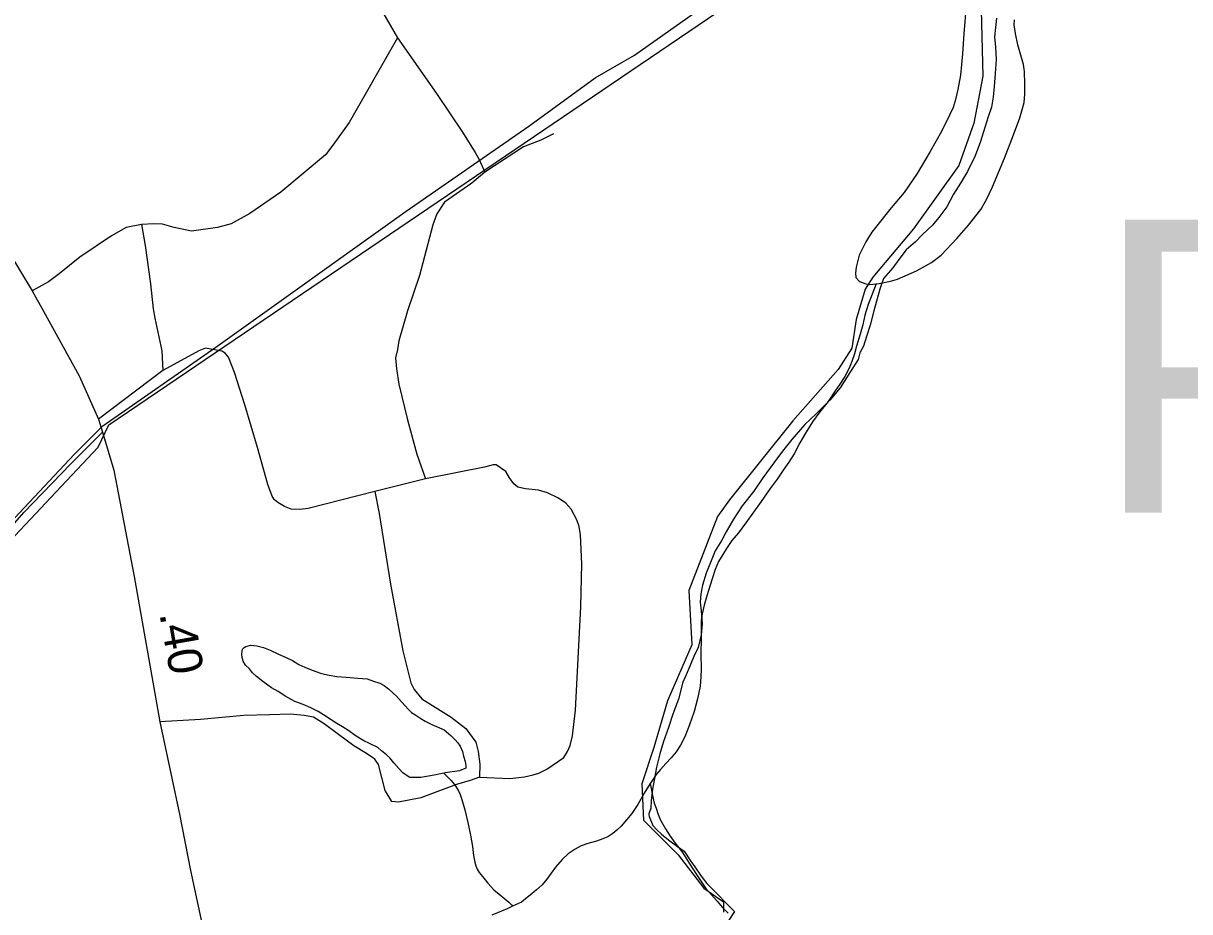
# Model space of a CAD drawing. Extents: x 2220236 to 2384410, y 720751 to 894131.
# Drawn here: x 2332675 to 2336921, y 836734 to 839966 of the extents above; entities that cross this region are included whole.
import ezdxf

# ---------------------------------------------------------------- set-up
doc = ezdxf.new("R2010")
doc.units = 0
for name, color, linetype in [('Exist Boundary Political City Limit New', 7, 'Continuous'), ('Exist Boundary Political City Limit New InsideOut', 7, 'Continuous'), ('Exist Hydrographic Misc Water Feature', 7, 'Continuous'), ('Exist Hydrographic Pond Under 1500 Sq Ft', 7, 'Continuous'), ('Exist Road Non-System Type 51', 7, 'Continuous'), ('Exist Road Secondary Mileage Hundredths English Label', 7, 'Continuous'), ('Exist Road Secondary Structure Pipe Number Label', 7, 'Continuous'), ('Exist Road Secondary Type 51 Attributed', 7, 'Continuous'), ('Map Preparation Boundary City Limit Buffer Line', 7, 'Continuous')]:
    doc.layers.add(name, color=color, linetype=linetype)

msp = doc.modelspace()

# ---------------------------------------------------------------- linework, layer by layer
at = {"layer": 'Exist Boundary Political City Limit New'}
for points in [[(2332626, 838081.4), (2332775.2, 838240.2), (2332947.8, 838423.9), (2332985.8, 838505.2), (2335308.5, 840079.6)], [(2336217.5, 839984.9), (2336209.8, 839916.3), (2336213.2, 839878.7), (2336215.8, 839834.2), (2336212, 839783.4), (2336209.2, 839735.7), (2336205.8, 839697.2), (2336198.8, 839661.1), (2336187.2, 839625), (2336175.2, 839586.1), (2336159.5, 839535.9), (2336139.8, 839483.8), (2336112, 839427.1), (2336086.8, 839383.7), (2336061, 839344.2), (2336036.8, 839298.1), (2336007.5, 839259.8), (2335984.5, 839231.6), (2335947, 839195.8), (2335922.5, 839171.2), (2335889, 839141.8), (2335862, 839106.8), (2335839.5, 839076.2), (2335806.2, 839037.1), (2335792.8, 838998.2), (2335770.8, 838919.1), (2335758, 838867), (2335744.5, 838826.9), (2335733, 838791.1), (2335720.5, 838766.6), (2335713.8, 838742.9), (2335686, 838699.1), (2335648, 838639.2), (2335611, 838594.6), (2335561.5, 838544.6), (2335519.2, 838506.2), (2335472.5, 838451.5), (2335438, 838409.6), (2335407, 838366.6), (2335367.2, 838312.7), (2335333.5, 838263.2), (2335292, 838210.5), (2335259.8, 838162.2), (2335233.8, 838116), (2335217, 838085.9), (2335193.2, 838046.4), (2335176.8, 838004.3), (2335161, 837965.3), (2335147.2, 837921.2), (2335141, 837890.2), (2335138.8, 837859.5), (2335141.8, 837827.8), (2335146.2, 837781.1), (2335142.2, 837740.9), (2335131.8, 837695.2), (2335115.8, 837662.2), (2335100.8, 837626.9), (2335087.8, 837596), (2335076.2, 837569.1), (2335059.5, 837506.9), (2335039.8, 837451.9), (2335023, 837404.1), (2335005.2, 837352.8), (2334992.2, 837308.6), (2334980, 837259.2), (2334972, 837218), (2334965.2, 837179.9), (2334960.2, 837136.6), (2334959, 837110.9), (2334952.2, 837089.6), (2334952.2, 837087.3), (2334952.8, 837079.7), (2334965.8, 837047.3), (2334981.2, 837031.4), (2334996.2, 837016.7), (2335006.2, 837008.4), (2335011, 837004.4), (2335028.2, 836991.6), (2335056.8, 836970.6), (2335080.5, 836953.5), (2335103, 836918.8), (2335119.8, 836897.2), (2335142, 836862.6), (2335162.5, 836836.2), (2335170, 836828.8), (2335264, 836734.4), (2335242.8, 836702.6)]]:
    msp.add_lwpolyline(points, dxfattribs=at)
at = {"layer": 'Exist Boundary Political City Limit New InsideOut'}
for points in [[(2332497, 838012), (2332859.5, 838396.8), (2332963.9, 838501.3), (2333375.9, 838787.1), (2334068, 839281.8), (2334514.6, 839591.9), (2334756.3, 839767.8), (2334899.1, 839850.2), (2335701.1, 840416.4)], [(2336157.1, 840207.5), (2336168.1, 839773.3), (2336135.1, 839602.9), (2336080.2, 839448.9), (2335915.4, 839218.1), (2335767.1, 839042.2), (2335739.6, 838998.2), (2335706.6, 838888.2), (2335690.2, 838783.8), (2335640.7, 838706.8), (2335475.9, 838519.9), (2335245.2, 838232.4), (2335201.3, 838171.9), (2335096.9, 837902.6), (2335107.9, 837704.7), (2335020, 837501.3), (2334970.6, 837330.9), (2334926.6, 837198.9), (2334932.1, 837067), (2335058.4, 836940.6), (2335151.8, 836819.6), (2335223.2, 836770.2), (2335223.2, 836731.7)]]:
    msp.add_lwpolyline(points, dxfattribs=at)
at = {"layer": 'Exist Hydrographic Misc Water Feature'}
for points in [[(2335779.3, 839018.3), (2335749.9, 838942.3), (2335738.4, 838904.1), (2335730.9, 838869.3), (2335721.1, 838835.4), (2335707.9, 838791.2), (2335700.1, 838763), (2335690.4, 838735.7), (2335680.6, 838711.4), (2335665.1, 838681.2), (2335647.2, 838652.6), (2335629.8, 838628.9), (2335604.2, 838590.1), (2335574.5, 838552.1), (2335547.1, 838515.5), (2335521.6, 838475.1), (2335502, 838439.2), (2335480.4, 838398.9), (2335460.9, 838368.6), (2335441.1, 838340.5), (2335419.4, 838307.8), (2335393.9, 838273.9), (2335360.4, 838225.6), (2335333.1, 838186.8), (2335305.5, 838148.9), (2335277.8, 838112.3), (2335254.3, 838084.4), (2335234.4, 838055.7), (2335220.9, 838033.8), (2335205.2, 838007.6), (2335193.6, 837979.2), (2335181.8, 837945.2), (2335168.5, 837902.7), (2335160.5, 837874.4), (2335153, 837848.9), (2335145.4, 837817.4), (2335141.8, 837792.6), (2335142.5, 837728.6), (2335141.2, 837671.1), (2335141.8, 837617), (2335141.4, 837586.5), (2335138.4, 837554.5), (2335129.2, 837508.2), (2335116.9, 837461.7), (2335100.2, 837414.1), (2335082.6, 837370.1), (2335067.1, 837339.9), (2335051.4, 837315.3), (2335033.6, 837293.2), (2335014.1, 837272.7), (2334994.3, 837250.6), (2334978.3, 837232.9), (2334962.9, 837208.3), (2334957.3, 837199.8)], [(2334205.8, 837238), (2334232.1, 837211.2), (2334242.8, 837197.9), (2334248.8, 837189.9), (2334258.9, 837173.9), (2334265.1, 837160), (2334271.4, 837142.2), (2334281.8, 837104.3), (2334292.5, 837058.8), (2334303, 837012.2), (2334309.6, 836970.8), (2334313.8, 836938.8), (2334318.1, 836914.4), (2334322.3, 836900.8), (2334326.4, 836888.5), (2334334.8, 836876.7), (2334346.9, 836861.4), (2334365.2, 836837.6), (2334387.5, 836813.8), (2334407.6, 836797.6), (2334427.6, 836780.4), (2334441.9, 836768.5), (2334452.2, 836758.4), (2334456, 836753.6)], [(2334957.3, 837199.8), (2334935.1, 837164.5), (2334911.8, 837124.1), (2334890.2, 837091.4), (2334870.5, 837067.6), (2334850.7, 837045.5), (2334834.9, 837030.7), (2334821, 837018.7), (2334803.1, 837006.4), (2334785, 836998.5), (2334761.4, 836990), (2334729.3, 836981.4), (2334705.6, 836973.9), (2334683.5, 836961.5), (2334657.9, 836944.7), (2334636.1, 836924.1), (2334612.3, 836896.2), (2334596.8, 836874.3), (2334580.9, 836852.3), (2334563.1, 836831.9), (2334543.5, 836813.7), (2334525.7, 836799.1), (2334509.2, 836785.3), (2334487.9, 836768.7), (2334456, 836753.6)], [(2334957.3, 837199.8), (2334965.3, 837156.8), (2334971.7, 837128.2), (2334978, 837110.4), (2334986.2, 837087.1), (2334994.3, 837066.8), (2335012.6, 837034.7), (2335029.1, 837009.1), (2335047.6, 836983.6), (2335073.9, 836949.6), (2335098.8, 836910.2), (2335125.1, 836868.6), (2335159.3, 836818.5), (2335179.6, 836795.4), (2335200, 836771.6), (2335218.2, 836750.3), (2335240.5, 836728.3)], [(2334456, 836753.6), (2334436.3, 836744.6), (2334380.5, 836721.7)]]:
    msp.add_lwpolyline(points, dxfattribs=at)
at = {"layer": 'Exist Hydrographic Pond Under 1500 Sq Ft'}
for points in [[(2336107.1, 840031.2), (2336098.6, 839927.5), (2336093.3, 839855), (2336086.3, 839777.6), (2336077, 839725.4), (2336067.5, 839683.3), (2336059.7, 839659), (2336046.7, 839631.6), (2336016.6, 839571.9), (2335975.6, 839499.7), (2335928.7, 839419), (2335881.2, 839350.7), (2335834, 839294.6), (2335776.8, 839223.4), (2335763.1, 839205.4), (2335741.5, 839171.1), (2335717.9, 839122.5), (2335706.6, 839078.4), (2335703.6, 839056.9), (2335705.2, 839040.6), (2335719.2, 839026.4), (2335741.3, 839017.4), (2335755.5, 839015.7), (2335779.3, 839018.3)], [(2335779.3, 839018.3), (2335790.7, 839019.5), (2335832.1, 839027.1), (2335857.1, 839034.7), (2335926.7, 839065.4), (2335980.3, 839096.1), (2336016, 839122.2), (2336073.6, 839183), (2336114.9, 839231.3), (2336160.2, 839288.3), (2336181.6, 839325.3), (2336203.1, 839370.5), (2336246, 839475.6), (2336279, 839559.7), (2336302.1, 839622.3), (2336312.5, 839655.6), (2336317.5, 839677.8), (2336320.3, 839707.4), (2336320.7, 839744.5), (2336319.5, 839790.4), (2336315.8, 839815.6), (2336294.8, 839887.9), (2336286.6, 839928.6), (2336282, 839959.6), (2336282.9, 839978.3)], [(2334205.8, 837238), (2334170.3, 837231), (2334122.4, 837222.5), (2334096.5, 837222.1), (2334082.4, 837221.5), (2334068.2, 837230.1), (2334056.4, 837239.5), (2334041.9, 837255.3), (2334023.7, 837274.9), (2334009.5, 837293.3), (2333997.5, 837305), (2333979.3, 837319), (2333965, 837330.9), (2333934.8, 837346.1), (2333914.7, 837355.8), (2333886.5, 837372), (2333856.4, 837393.8), (2333836.2, 837406.7), (2333816, 837419), (2333796.1, 837432.3), (2333767.8, 837449.9), (2333747.6, 837462.2), (2333721.4, 837475.9), (2333693.4, 837487.2), (2333663, 837499.1), (2333630.8, 837516.5), (2333602.8, 837534.4), (2333578.6, 837548.2), (2333546.2, 837571.4), (2333524.1, 837589.2), (2333509.7, 837603.4), (2333497.7, 837617), (2333483.3, 837631.2), (2333475.2, 837644.7), (2333471.1, 837658.6), (2333470.9, 837670.8), (2333471.1, 837682.3), (2333472.8, 837688.9), (2333478.8, 837695), (2333484.9, 837698.6), (2333502.7, 837703.2), (2333524.8, 837700.9), (2333548.7, 837695.3), (2333573, 837685.8), (2333603.2, 837670.6), (2333631.2, 837658.6), (2333655.3, 837647.1), (2333677.6, 837633.3), (2333699.6, 837623.7), (2333719.7, 837615.3), (2333740, 837607.9), (2333760, 837599.9), (2333788.1, 837594.5), (2333815.9, 837589), (2333850.1, 837587.2), (2333892.3, 837584), (2333926.2, 837580.4), (2333950.2, 837572.2), (2333972.5, 837564.9), (2333988.6, 837556.7), (2334004.5, 837544.9), (2334020.9, 837529.1), (2334032.8, 837517.5), (2334051.1, 837497.6), (2334065.5, 837481.7), (2334076.1, 837470.7), (2334087.8, 837458), (2334103.6, 837448.2), (2334121.8, 837436.5), (2334138, 837426.6), (2334162.1, 837415.1), (2334206.5, 837395.6), (2334230.7, 837375.3), (2334246.7, 837359.5), (2334257.1, 837347.8), (2334265.1, 837336.6), (2334273.5, 837316.3), (2334277.4, 837300), (2334283.8, 837280.6), (2334286, 837265.9), (2334285.1, 837256), (2334262.2, 837246.2), (2334210.3, 837239.2), (2334205.8, 837238)]]:
    msp.add_lwpolyline(points, dxfattribs=at)
at = {"layer": 'Exist Road Non-System Type 51'}
for p, q in [((2333935, 840089.3), (2334037.1, 839912.6)), ((2333183, 838702.3), (2332948.1, 838525.9)), ((2334138.3, 838308.2), (2333954.9, 838262.1))]:
    msp.add_line(p, q, dxfattribs=at)
for points in [[(2334037.1, 839912.6), (2333860.8, 839604.5), (2333801.8, 839521.8), (2333774.4, 839487.5), (2333612.1, 839351.6), (2333499, 839274.3), (2333431.5, 839235.6), (2333381.6, 839222.9), (2333287.7, 839209.9), (2333223.7, 839223.1), (2333181.4, 839234.5), (2333149.6, 839236), (2333105.6, 839233.6)], [(2334037.1, 839912.6), (2334179.4, 839710.3), (2334273.2, 839569.5), (2334320.1, 839496), (2334334.3, 839470.4), (2334354.8, 839424.6)], [(2334605, 839563.5), (2334559.3, 839541), (2334495.7, 839516.2), (2334354.8, 839424.6)], [(2334354.8, 839424.6), (2334307.4, 839384), (2334208.2, 839314.7), (2334180.7, 839272.4), (2334165.2, 839232.3), (2334117.5, 839047.7), (2334072.9, 838919.2), (2334042.3, 838810.9), (2334036.7, 838778.9), (2334029.1, 838748.8), (2334033.5, 838708.9), (2334042.2, 838653.1), (2334073.7, 838523.5), (2334107.3, 838397.8), (2334138.3, 838308.2)], [(2333105.6, 839233.6), (2333049.7, 839222.9), (2332996.1, 839192.3), (2332881, 839115), (2332805.9, 839054.1), (2332766.2, 839025.7), (2332707.2, 838991.9)], [(2333105.6, 839233.6), (2333118.6, 839157.7), (2333138.1, 839018.1), (2333148.1, 838927.5), (2333153.3, 838892.6), (2333179.5, 838773.9), (2333183, 838702.3)], [(2333954.9, 838262.1), (2333711.7, 838201.1), (2333681.9, 838196.9), (2333649.8, 838198.4), (2333625.8, 838208.2), (2333601.6, 838221.9), (2333589.4, 838231.8), (2333581.3, 838245.6), (2333564.7, 838287.4), (2333527.2, 838422.9), (2333481.2, 838578.3), (2333444, 838695.8), (2333421.3, 838751.5), (2333409.1, 838765.4), (2333397, 838773.1), (2333377, 838776.9), (2333338.3, 838784.3), (2333313.9, 838773.9), (2333183, 838702.3)], [(2334335.4, 837223), (2334445.4, 837218.3), (2334499.2, 837224.9), (2334531.1, 837231.4), (2334551.1, 837237.6), (2334580.9, 837251.8), (2334642.4, 837294.6), (2334656.1, 837316.7), (2334665.8, 837338.9), (2334673.4, 837373.1), (2334684.4, 837467.2), (2334703.8, 837843.1), (2334707.8, 837999.2), (2334702.7, 838105.2), (2334698.3, 838135), (2334689.9, 838158.9), (2334669.5, 838198.7), (2334649.2, 838220.5), (2334623, 838238.2), (2334582.8, 838257.6), (2334550.8, 838267.3), (2334502.6, 838272.7), (2334474.5, 838278.4), (2334460.4, 838290.2), (2334444.1, 838311.9), (2334431.9, 838335.8), (2334395.6, 838359.4), (2334385.6, 838359.2), (2334353.7, 838350.8), (2334138.3, 838308.2)], [(2333954.9, 838262.1), (2333969.8, 838182.3), (2334011, 837924.8), (2334055.9, 837683.4), (2334085.3, 837565.9), (2334097.6, 837542), (2334126, 837508.4), (2334232.8, 837441.7), (2334285.1, 837400.2), (2334321.8, 837350.7), (2334330.2, 837316.8), (2334336.8, 837271.1), (2334335.4, 837223)], [(2334335.4, 837223), (2334301.5, 837210.6), (2334251.7, 837196), (2334200, 837177.4), (2334122.5, 837148.5), (2334040.5, 837132.8), (2334016.1, 837134.6), (2333991.7, 837174.7), (2333967.2, 837269), (2333955, 837288.2), (2333923.6, 837309.2), (2333878.3, 837337.1), (2333822.4, 837379), (2333770.1, 837417.4), (2333731.7, 837441.8), (2333696.8, 837447.1), (2333648, 837452.3), (2333571.2, 837450.6), (2333477, 837447.1), (2333320, 837433.1), (2333171.7, 837424.4)]]:
    msp.add_lwpolyline(points, dxfattribs=at)
at = {"layer": 'Exist Road Secondary Type 51 Attributed'}
for points in [[(2330064.7, 843103), (2330124.8, 843045.9), (2330248.2, 842923.4), (2330321.6, 842843.9), (2330380.7, 842774.5), (2330438.8, 842697), (2330498, 842605.2), (2331004.6, 841778.9), (2331198.3, 841462.6), (2331349.2, 841213.7), (2331557.2, 840883.2), (2331770.3, 840530.2), (2331890.6, 840328.3), (2332128.1, 839938.6), (2332254.5, 839728.4), (2332535.9, 839273.5), (2332707.2, 838991.9), (2332747.9, 838918.4), (2332878.6, 838683.1), (2332948.1, 838525.9), (2332963.2, 838478.8)], [(2330901.2, 836618.7), (2330917.4, 836778.6), (2330935.2, 836845.6), (2330957.6, 836921.1), (2331004.5, 837027.2), (2331045.3, 837100.6), (2331090.1, 837159.8), (2331128.9, 837212.8), (2331171.7, 837257.7), (2331218.6, 837306.7), (2331303.2, 837374), (2331352.1, 837406.6), (2331423.5, 837443.4), (2331571.3, 837512.7), (2331859.7, 837640.5), (2332078, 837740.7), (2332226.8, 837806), (2332294.1, 837842.7), (2332353.2, 837879.5), (2332446.8, 837951.6), (2332534, 838023.2), (2332677, 838185.5), (2332848, 838363.6), (2332963.2, 838478.8)], [(2332963.2, 838478.8), (2333004.5, 838339.7), (2333078.3, 837953.3), (2333171.7, 837424.4), (2333243.2, 837089.2), (2333283.3, 836883.2), (2333381, 836432.8)]]:
    msp.add_lwpolyline(points, dxfattribs=at)
at = {"layer": 'Map Preparation Boundary City Limit Buffer Line'}
for points in [[(2332626, 838081.4), (2332775.2, 838240.2), (2332947.8, 838423.9), (2332985.8, 838505.2), (2335308.5, 840079.6)], [(2336217.5, 839984.9), (2336209.8, 839916.3), (2336213.2, 839878.7), (2336215.8, 839834.2), (2336212, 839783.4), (2336209.2, 839735.7), (2336205.8, 839697.2), (2336198.8, 839661.1), (2336187.2, 839625), (2336175.2, 839586.1), (2336159.5, 839535.9), (2336139.8, 839483.8), (2336112, 839427.1), (2336086.8, 839383.7), (2336061, 839344.2), (2336036.8, 839298.1), (2336007.5, 839259.8), (2335984.5, 839231.6), (2335947, 839195.8), (2335922.5, 839171.2), (2335889, 839141.8), (2335862, 839106.8), (2335839.5, 839076.2), (2335806.2, 839037.1), (2335792.8, 838998.2), (2335770.8, 838919.1), (2335758, 838867), (2335744.5, 838826.9), (2335733, 838791.1), (2335720.5, 838766.6), (2335713.8, 838742.9), (2335686, 838699.1), (2335648, 838639.2), (2335611, 838594.6), (2335561.5, 838544.6), (2335519.2, 838506.2), (2335472.5, 838451.5), (2335438, 838409.6), (2335407, 838366.6), (2335367.2, 838312.7), (2335333.5, 838263.2), (2335292, 838210.5), (2335259.8, 838162.2), (2335233.8, 838116), (2335217, 838085.9), (2335193.2, 838046.4), (2335176.8, 838004.3), (2335161, 837965.3), (2335147.2, 837921.2), (2335141, 837890.2), (2335138.8, 837859.5), (2335141.8, 837827.8), (2335146.2, 837781.1), (2335142.2, 837740.9), (2335131.8, 837695.2), (2335115.8, 837662.2), (2335100.8, 837626.9), (2335087.8, 837596), (2335076.2, 837569.1), (2335059.5, 837506.9), (2335039.8, 837451.9), (2335023, 837404.1), (2335005.2, 837352.8), (2334992.2, 837308.6), (2334980, 837259.2), (2334972, 837218), (2334965.2, 837179.9), (2334960.2, 837136.6), (2334959, 837110.9), (2334952.2, 837089.6), (2334952.2, 837087.3), (2334952.8, 837079.7), (2334965.8, 837047.3), (2334981.2, 837031.4), (2334996.2, 837016.7), (2335006.2, 837008.4), (2335011, 837004.4), (2335028.2, 836991.6), (2335056.8, 836970.6), (2335080.5, 836953.5), (2335103, 836918.8), (2335119.8, 836897.2), (2335142, 836862.6), (2335162.5, 836836.2), (2335170, 836828.8), (2335264, 836734.4), (2335242.8, 836702.6)]]:
    msp.add_lwpolyline(points, dxfattribs=at)

# ---------------------------------------------------------------- texts
at = {"layer": 'Exist Road Secondary Mileage Hundredths English Label'}
msp.add_text('.40', height=125, rotation=280.0072, dxfattribs=at).set_placement((2333170, 837818))
at = {"layer": 'Exist Road Secondary Structure Pipe Number Label'}
msp.add_text('P327', height=1066.27, dxfattribs=at).set_placement((2336568.2, 838185))

doc.saveas('drawing.dxf')
